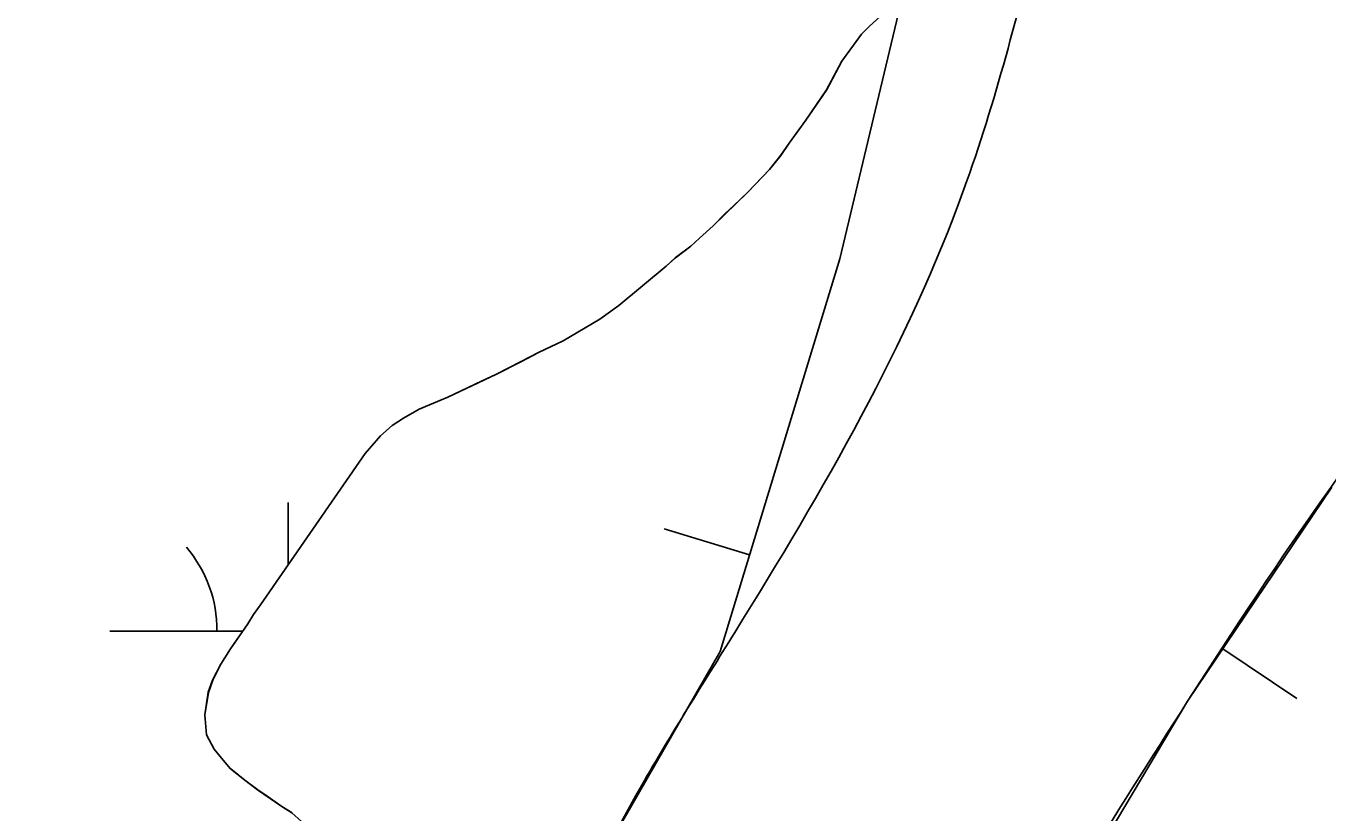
# Model space of a CAD drawing. Extents: x 3297735 to 3335592, y 670436 to 695807.
# Drawn here: x 3316710.7 to 3317075.7, y 691680.7 to 691901.3 of the extents above; entities that cross this region are included whole.
import ezdxf

# ---------------------------------------------------------------- set-up
doc = ezdxf.new("R2010")
doc.units = 0
for name, color, linetype in [('V-BORW-LINE', 7, 'Continuous'), ('V-RIVR-EDGE', 7, 'Continuous'), ('V-SITE-VEGE', 7, 'Continuous'), ('V-TOPO-SHOR', 7, 'Continuous'), ('V-WETL-SWMP', 7, 'Continuous')]:
    doc.layers.add(name, color=color, linetype=linetype)

msp = doc.modelspace()

# ---------------------------------------------------------------- linework, layer by layer
at = {"layer": 'V-BORW-LINE'}
for p, q in [((3316913.54, 691753.06), (3316889.63, 691760.36)), ((3317046.22, 691726.68), (3317066.96, 691712.72))]:
    msp.add_line(p, q, dxfattribs=at)
for points in [[(3316667.25, 691504.51), (3316788.97, 691523.51), (3316905.27, 691725.97), (3316938.85, 691835.98), (3316960.73, 691927.67), (3316966.71, 691996.04), (3316899.4, 692083.69), (3316802.06, 692162.21), (3316698.01, 692222.39)], [(3316667.25, 691504.51), (3316788.97, 691523.51), (3316905.27, 691725.97), (3316938.85, 691835.98), (3316960.73, 691927.67), (3316966.71, 691996.04), (3316899.4, 692083.69), (3316802.06, 692162.21), (3316698.01, 692222.39)], [(3317076.73, 691772.03), (3317036.33, 691711.98), (3316976.87, 691612.1)]]:
    msp.add_lwpolyline(points, dxfattribs=at)
for points in [[(3316995.19, 691930.46), (3317005.04, 692007.66), (3317000.73, 692060.53), (3316978.97, 692099.49), (3316906.19, 692141.1), (3316833.29, 692187.23), (3316697.41, 692287.63), (3316663.26, 692310.16), (3316619.56, 692296.15), (3316590.92, 692259.44), (3316565.01, 692210.53), (3316480.24, 692005.74), (3316389.23, 691825.19), (3316305.53, 691699.32), (3316276.48, 691659.41), (3316186.55, 691545.67), (3316036.76, 691382.05), (3315921.08, 691241.35), (3315848.08, 691140.02), (3315652.34, 690837.57), (3315431.18, 690420.67), (3315366.48, 690281.6), (3315351.93, 690233.43), (3315347.59, 690183.53), (3315387.16, 690117.36), (3315426.15, 690095.12), (3315473.6, 690094.31), (3315510.73, 690108.44), (3315542.49, 690128.45), (3315605.13, 690188.3), (3315659.03, 690264.36), (3315680.95, 690299.03), (3315904.66, 690642.19), (3316007.96, 690811.35), (3316078, 690936.85), (3316101.2, 690968.46), (3316112.23, 690877.46), (3316165.02, 690879.03), (3316235.46, 690925.63), (3316271.09, 690958.63), (3316327.12, 691033.63), (3316466.84, 691261.08), (3316567.99, 691464.66), (3316598.36, 691502.42), (3316633.55, 691520.69), (3316678.11, 691524.6), (3316723.77, 691458.6), (3316762.99, 691470.77), (3316787.64, 691500.01), (3316883.3, 691688.42), (3316909.39, 691731.24), (3316973.65, 691855.57), (3316995.19, 691930.46)], [(3317226.65, 691567.3), (3317271.22, 691638.83), (3317313.57, 691721.71), (3317305.27, 691768.61), (3317246.79, 691828.54), (3317206.63, 691851.24), (3317156.87, 691859.21), (3317121.25, 691830.05), (3317036.33, 691711.98), (3316920.77, 691510.23), (3316900.03, 691463), (3316889.31, 691410.98), (3316900.59, 691368.85), (3316925.08, 691338.94), (3316970.94, 691342.17), (3317005.57, 691356.54), (3317041.21, 691382.77), (3317116.66, 691459.04), (3317151.67, 691494.05), (3317226.65, 691567.3)]]:
    msp.add_spline(points, degree=3, dxfattribs=at)
at = {"layer": 'V-RIVR-EDGE'}
msp.add_spline([(3319555.14, 694014.55), (3319548.52, 694002.76), (3319539.36, 693985.79), (3319509.78, 693923.27), (3319496.46, 693903), (3319479.41, 693878.17), (3319464.01, 693854.58), (3319445.27, 693818.98), (3319424.44, 693775.51), (3319406.53, 693740.74), (3319395.69, 693713), (3319386.52, 693693.13), (3319372.79, 693671.61), (3319340.34, 693621.53), (3319316.61, 693580.14), (3319295.79, 693542.89), (3319282.06, 693520.96), (3319271.65, 693502.33), (3319267.89, 693489.49), (3319259.98, 693475.83), (3319250.42, 693465.08), (3319246.25, 693454.32), (3319237.93, 693442.32), (3319231.68, 693428.65), (3319225.43, 693414.99), (3319219.61, 693410.03), (3319205.47, 693391.42), (3319185.09, 693363.28), (3319164.7, 693327.69), (3319143.08, 693301.21), (3319109.39, 693253.21), (3319083.6, 693218.46), (3319061.14, 693187.85), (3319039.52, 693157.64), (3319018.29, 693123.29), (3318994.59, 693091.02), (3318949.68, 693031.86), (3318931.37, 693004.55), (3318913.08, 692981.38), (3318902.25, 692962.76), (3318892.68, 692944.55), (3318876.03, 692916.4), (3318861.86, 692887.84), (3318841.46, 692848.51), (3318822.29, 692807.53), (3318806.46, 692774.41), (3318803.1, 692758.66), (3318804.31, 692744.98), (3318808.02, 692734.61), (3318808.84, 692730.46), (3318817.11, 692725.47), (3318826.63, 692719.23), (3318832.83, 692713), (3318835.72, 692705.53), (3318835.27, 692692.27), (3318829.85, 692681.5), (3318819.88, 692669.09), (3318809.47, 692651.3), (3318783.24, 692602.87), (3318768.67, 692580.52), (3318760.79, 692575.98), (3318753.73, 692573.1), (3318747.11, 692573.94), (3318739.24, 692579.76), (3318735.53, 692585.58), (3318730.56, 692588.49), (3318721.44, 692588.1), (3318700.27, 692573.64), (3318679.48, 692549.66), (3318660.76, 692522.35), (3318646.6, 692493.37), (3318637.03, 692477.64), (3318624.96, 692456.95), (3318607.08, 692434.19), (3318599.98, 692413.49), (3318583.3, 692372.49), (3318565.82, 692342.28), (3318547.09, 692313.73), (3318534.2, 692295.52), (3318512.56, 692258.69), (3318488.02, 692224.76), (3318446.4, 692155.23), (3318418.11, 692112.61), (3318397.31, 692084.47), (3318386.91, 692066.68), (3318376.5, 692048.05), (3318354.44, 692011.22), (3318333.22, 691976.45), (3318316.13, 691940.02), (3318301.57, 691917.67), (3318275.38, 691884.99), (3318265.81, 691873), (3318250.82, 691844.85), (3318236.64, 691808.41), (3318222.07, 691781.09), (3318194.96, 691714.01), (3318179.96, 691684.2), (3318162.07, 691654.82), (3318140.84, 691619.64), (3318130.44, 691603.92), (3318120.89, 691595.24), (3318105.09, 691577.87), (3318090.12, 691558.42), (3318067.68, 691532.37), (3318043.56, 691501.75), (3318020.26, 691465.75), (3317998.21, 691433.06), (3317973.66, 691392.92), (3317962.42, 691371.81), (3317929.95, 691315.1), (3317907.9, 691282.41), (3317889.2, 691263.39), (3317870.48, 691238.16), (3317844.7, 691202.99), (3317833.05, 691186.02), (3317808.09, 691148.78), (3317780.64, 691109.47), (3317756.1, 691076.38), (3317731.98, 691045.35), (3317684.57, 690978.73), (3317668.76, 690954.73), (3317646.3, 690922.04), (3317635.48, 690907.15), (3317629.25, 690900.53), (3317620.1, 690889.36), (3317608.46, 690874.47), (3317601.4, 690867.03), (3317592.67, 690860.42), (3317585.59, 690845.93), (3317576.86, 690836), (3317565.64, 690821.11), (3317549.42, 690801.25), (3317522.4, 690767.75), (3317502.45, 690745), (3317489.97, 690727.62), (3317482.47, 690713.55), (3317479.54, 690701.12), (3317475.78, 690689.94), (3317474.94, 690683.31), (3317467.87, 690674.21), (3317451.65, 690653.94), (3317427.54, 690622.91), (3317406.33, 690593.95), (3317381.8, 690564.58), (3317328.18, 690504.62), (3317308.23, 690483.11), (3317290.78, 690466.16), (3317272.5, 690446.31), (3317248.81, 690422.74), (3317230.94, 690402.48), (3317202.23, 690356.54), (3317170.21, 690314.34), (3317129.47, 690266.36), (3317099.12, 690227.48), (3317085.82, 690212.59), (3317074.19, 690204.33), (3317063.38, 690189.85), (3317045.08, 690163.78), (3317020.95, 690128.61), (3316996.82, 690093.85), (3316970.63, 690059.1), (3316926.98, 690008.23), (3316891.65, 689970.6), (3316861.71, 689930.05), (3316828.03, 689887.86), (3316809.31, 689860.13), (3316797.25, 689841.93), (3316783.53, 689825.38), (3316737.37, 689762.08), (3316714.9, 689728.98), (3316681.64, 689687.61), (3316661.69, 689665.69), (3316647.97, 689646.66), (3316619.68, 689606.11), (3316602.63, 689581.28), (3316583.49, 689551.9), (3316563.93, 689519.62), (3316547.71, 689499.35), (3316541.89, 689491.9), (3316538.57, 689488.6), (3316532.31, 689474.1), (3316523.16, 689461.28), (3316509.03, 689445.15), (3316500.29, 689431.49), (3316493.22, 689419.9), (3316485.73, 689407.9), (3316486.11, 689397.12), (3316486.48, 689375.57), (3316487.29, 689371.01), (3316491.44, 689370.17), (3316493.5, 689366.43), (3316494.29, 689352.75), (3316496.75, 689341.56), (3316502.54, 689336.57), (3316504.2, 689334.08), (3316504.18, 689328.69), (3316501.27, 689325.8), (3316488.83, 689321.27), (3316487.17, 689319.61), (3316487.16, 689316.71), (3316492.96, 689316.7), (3316502.08, 689318.33), (3316508.3, 689318.32), (3316513.27, 689314.99), (3316516.58, 689314.98), (3316524.87, 689314.55), (3316535.62, 689303.33), (3316544.71, 689293.36), (3316545.54, 689290.04), (3316543.46, 689287.97), (3316525.66, 689296.72), (3316509.92, 689304.22), (3316502.06, 689307.14), (3316490.45, 689308.41), (3316482.58, 689308.02), (3316478.02, 689308.03), (3316473.47, 689311.77), (3316449.46, 689323.85), (3316424.59, 689324.74), (3316401.79, 689323.14), (3316381.47, 689318.22), (3316366.54, 689316.18), (3316352.85, 689311.24), (3316334.16, 689295.54), (3316302.2, 689277.79), (3316275.21, 689257.14), (3316266.49, 689249.28), (3316249.02, 689224.04), (3316230.28, 689191.76), (3316217.78, 689162.78), (3316200.69, 689125.93), (3316182.37, 689092.82), (3316162.8, 689054.73), (3316141.17, 689024.94), (3316114.57, 688996.41), (3316081.77, 688971.62), (3316036.89, 688926.14), (3316007.39, 688897.61), (3315987.04, 688880.67), (3315970.01, 688865.79), (3315959.63, 688858.77), (3315957.13, 688852.14), (3315955.46, 688848.42), (3315953.91, 688835.53)], degree=3, dxfattribs=at)
at = {"layer": 'V-SITE-VEGE'}
for p, q in [((3316944.96, 691899.01), (3316939.38, 691891.45)), ((3316947.14, 691901.29), (3316944.96, 691899.01)), ((3316939.38, 691891.45), (3316935.11, 691883.35)), ((3316935.11, 691883.35), (3316929.36, 691874.86)), ((3316929.36, 691874.86), (3316924.68, 691868.43)), ((3316924.68, 691868.43), (3316922.35, 691865.03)), ((3316922.35, 691865.03), (3316919.1, 691861.06)), ((3316919.1, 691861.06), (3316912.93, 691854.59)), ((3316912.93, 691854.59), (3316903.3, 691845.27)), ((3316903.3, 691845.27), (3316899.48, 691841.83)), ((3316899.48, 691841.83), (3316897.12, 691839.54)), ((3316892.74, 691836.28), (3316890.19, 691833.99)), ((3316897.12, 691839.54), (3316892.74, 691836.28)), ((3316890.19, 691833.99), (3316876.89, 691822.9)), ((3316876.89, 691822.9), (3316871.59, 691819.06)), ((3316871.59, 691819.06), (3316861.32, 691813.06)), ((3316861.32, 691813.06), (3316854.34, 691809.74)), ((3316849.57, 691807.21), (3316842.59, 691803.71)), ((3316854.34, 691809.74), (3316849.57, 691807.21)), ((3316842.59, 691803.71), (3316828.99, 691797.26)), ((3316828.99, 691797.26), (3316820.9, 691793.91)), ((3316820.9, 691793.91), (3316816.5, 691791.39)), ((3316813.39, 691789.27), (3316810.11, 691786.41)), ((3316816.5, 691791.39), (3316813.39, 691789.27)), ((3316810.11, 691786.41), (3316805.76, 691781.48)), ((3316805.76, 691781.48), (3316776.48, 691738.98)), ((3316776.48, 691738.98), (3316774.5, 691736.33)), ((3316774.5, 691736.33), (3316772.88, 691733.7)), ((3316772.88, 691733.7), (3316768.03, 691726.71)), ((3316768.03, 691726.71), (3316765.35, 691722.37)), ((3316765.35, 691722.37), (3316763.04, 691717.86)), ((3316763.04, 691717.86), (3316761.82, 691714.48)), ((3316761.82, 691714.48), (3316760.85, 691708.15)), ((3316760.85, 691708.15), (3316761.35, 691702.58)), ((3316761.35, 691702.58), (3316763.49, 691698.55)), ((3316763.49, 691698.55), (3316765.98, 691695.45)), ((3316765.98, 691695.45), (3316768.08, 691693.08)), ((3316768.08, 691693.08), (3316772.05, 691689.83)), ((3316772.05, 691689.83), (3316775.65, 691687.13)), ((3316775.65, 691687.13), (3316782.45, 691682.45)), ((3316782.45, 691682.45), (3316785.28, 691680.66))]:
    msp.add_line(p, q, dxfattribs=at)
at = {"layer": 'V-TOPO-SHOR'}
for points in [[(3316915.29, 691857.06), (3316919.1, 691861.06), (3316922.35, 691865.03), (3316924.68, 691868.43), (3316929.36, 691874.86), (3316935.11, 691883.35), (3316939.38, 691891.45), (3316944.96, 691899.01), (3316947.14, 691901.29), (3316951.14, 691904.91)], [(3316785.28, 691680.66), (3316782.45, 691682.45), (3316778.29, 691685.33), (3316775.65, 691687.13), (3316772.05, 691689.83), (3316768.08, 691693.08), (3316765.98, 691695.45), (3316763.49, 691698.55), (3316761.35, 691702.58), (3316760.85, 691708.15), (3316761.81, 691714.48), (3316763.04, 691717.86), (3316765.35, 691722.37), (3316768.03, 691726.71), (3316770.19, 691729.73), (3316772.88, 691733.7), (3316774.5, 691736.33), (3316776.48, 691738.98), (3316805.76, 691781.47), (3316810.11, 691786.41), (3316813.39, 691789.27), (3316816.5, 691791.39), (3316820.9, 691793.91), (3316823.84, 691795.09), (3316828.99, 691797.26), (3316832.67, 691799.02), (3316838.36, 691801.75), (3316842.59, 691803.71), (3316849.57, 691807.21), (3316854.34, 691809.74), (3316861.32, 691813.06), (3316871.59, 691819.06), (3316876.89, 691822.9), (3316890.19, 691833.99), (3316892.74, 691836.28), (3316897.12, 691839.54), (3316899.48, 691841.83), (3316903.3, 691845.27), (3316906.75, 691848.69), (3316909.11, 691850.97), (3316912.93, 691854.59), (3316915.29, 691857.06)]]:
    msp.add_lwpolyline(points, dxfattribs=at)
at = {"layer": 'V-WETL-SWMP'}
for p, q in [((3316944.95, 691899.01), (3316939.37, 691891.45)), ((3316947.13, 691901.29), (3316944.95, 691899.01)), ((3316939.37, 691891.45), (3316935.1, 691883.36)), ((3316935.1, 691883.36), (3316929.36, 691874.86)), ((3316929.36, 691874.86), (3316924.68, 691868.44)), ((3316924.68, 691868.44), (3316922.34, 691865.04)), ((3316922.34, 691865.04), (3316919.09, 691861.06)), ((3316919.09, 691861.06), (3316912.92, 691854.6)), ((3316912.92, 691854.6), (3316903.3, 691845.27)), ((3316903.3, 691845.27), (3316899.47, 691841.83)), ((3316899.47, 691841.83), (3316897.11, 691839.55)), ((3316892.73, 691836.29), (3316890.18, 691834)), ((3316897.11, 691839.55), (3316892.73, 691836.29)), ((3316890.18, 691834), (3316876.88, 691822.91)), ((3316876.88, 691822.91), (3316871.58, 691819.07)), ((3316871.58, 691819.07), (3316861.32, 691813.07)), ((3316861.32, 691813.07), (3316854.33, 691809.74)), ((3316849.56, 691807.22), (3316842.58, 691803.71)), ((3316854.33, 691809.74), (3316849.56, 691807.22)), ((3316842.58, 691803.71), (3316828.99, 691797.26)), ((3316828.99, 691797.26), (3316820.89, 691793.91)), ((3316820.89, 691793.91), (3316816.49, 691791.39)), ((3316813.38, 691789.27), (3316810.1, 691786.41)), ((3316816.49, 691791.39), (3316813.38, 691789.27)), ((3316810.1, 691786.41), (3316805.76, 691781.48)), ((3316805.76, 691781.48), (3316776.47, 691738.99)), ((3316784.21, 691750.21), (3316784.21, 691767.66)), ((3316776.47, 691738.99), (3316774.49, 691736.34)), ((3316774.49, 691736.34), (3316772.88, 691733.7)), ((3316734.21, 691731.66), (3316771.46, 691731.66)), ((3316772.88, 691733.7), (3316768.03, 691726.71)), ((3316768.03, 691726.71), (3316765.34, 691722.37)), ((3316765.34, 691722.37), (3316763.03, 691717.86)), ((3316763.03, 691717.86), (3316761.81, 691714.49)), ((3316761.81, 691714.49), (3316760.84, 691708.15)), ((3316760.84, 691708.15), (3316761.35, 691702.59)), ((3316761.35, 691702.59), (3316763.48, 691698.55)), ((3316763.48, 691698.55), (3316765.97, 691695.45)), ((3316765.97, 691695.45), (3316768.07, 691693.08)), ((3316768.07, 691693.08), (3316772.05, 691689.83)), ((3316772.05, 691689.83), (3316775.64, 691687.13)), ((3316775.64, 691687.13), (3316782.44, 691682.46)), ((3316782.44, 691682.46), (3316785.27, 691680.67)), ((3316785.27, 691680.67), (3316787.93, 691678.31))]:
    msp.add_line(p, q, dxfattribs=at)
msp.add_arc((3316728.96, 691732.13), 35.25, 359.2282, 40.7718, dxfattribs=at)

doc.saveas('drawing.dxf')
